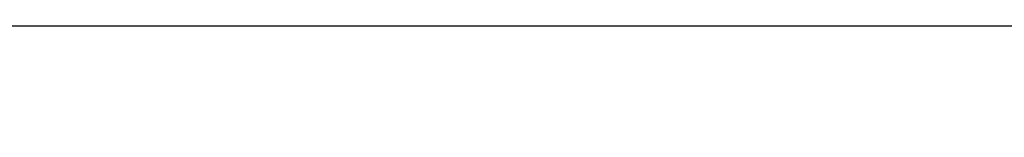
# Model space of a CAD drawing. Header units: centimetres. Extents: x -3.6 to 3.6, y -2.3 to 5.7.
# Tile 434 of 656: x -0.6315 to -0.60455, y -1.28697 to -1.28377. Entities that reach past the tile are written whole.
import ezdxf

# ---------------------------------------------------------------- set-up
doc = ezdxf.new("R2010")
doc.units = ezdxf.units.CM
doc.layers.add('Default', color=7, linetype='Continuous', true_color=0x000000)

# ---------------------------------------------------------------- blocks, each defined once
blk = doc.blocks.new('1239X20')
at = {"layer": 'Default'}
for points in [[(-6.98209, 11.63085, -12.13468), (-6.5899, 11.03232, -12.24014), (-5.82124, 9.83014, -12.4822), (-4.71, 8.01986, -12.94249), (-3.99533, 6.81769, -13.31485), (-3.64343, 6.21915, -13.5176)], [(-6.98209, 11.63085, 12.13468), (-6.58989, 11.03231, 12.24015), (-5.82123, 9.83012, 12.4822), (-4.70999, 8.01984, 12.94249), (-3.99533, 6.81768, 13.31485), (-3.64343, 6.21915, 13.5176)]]:
    blk.add_open_spline(points, degree=3, dxfattribs=at)
blk = doc.blocks.new('1838121314')
at = {"layer": 'Default', "extrusion": (0, 1, 0)}
blk.add_arc((0, 0, 9.56062), 11.33, 266.985339, 310.865887, dxfattribs=at)
blk = doc.blocks.new('R1784XM_ASM22')
at = {"layer": 'Default'}
for name, p in [('1239X20', (0, 0)), ('1838121314', (0, -2.4))]:
    blk.add_blockref(name, p, dxfattribs=at)
blk = doc.blocks.new('F3710XM_ASM')
at = {"layer": 'Default'}
blk.add_blockref('R1784XM_ASM22', (0, -20), dxfattribs=at)

msp = doc.modelspace()

# ---------------------------------------------------------------- block references
at = {"layer": 'Default', "xscale": 0.1, "yscale": 0.1, "zscale": 0.1}
msp.add_blockref('F3710XM_ASM', (0, 0), dxfattribs=at)

doc.saveas('drawing.dxf')
